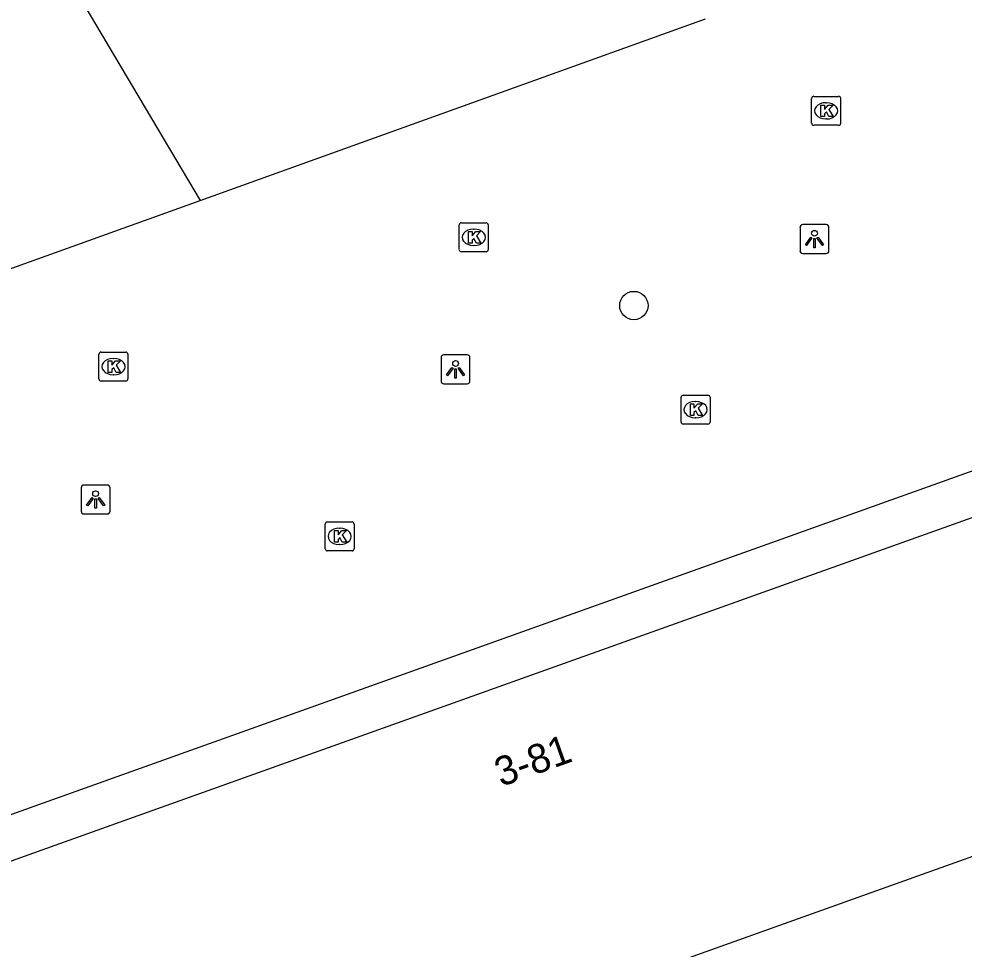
# Model space of a CAD drawing. Extents: x 159503 to 160347, y 382525 to 383272.
# Drawn here: x 159623.68 to 159656.29, y 382937.27 to 382969.36 of the extents above; entities that cross this region are included whole.
import ezdxf

# ---------------------------------------------------------------- set-up
doc = ezdxf.new("R2010")
doc.units = 0
for name, color, linetype in [('IMGEO_Boom', 7, 'Continuous'), ('IMGEO_Kolk', 7, 'Continuous'), ('IMGEO_Lichtpunt', 7, 'Continuous'), ('IMGEO_Pand', 7, 'Continuous'), ('IMGEO_Pand_nummerreeks', 7, 'Continuous'), ('IMGEO_Voetpad_open', 7, 'Continuous')]:
    doc.layers.add(name, color=color, linetype=linetype)

msp = doc.modelspace()

# ---------------------------------------------------------------- linework, layer by layer
at = {"layer": 'IMGEO_Boom'}
msp.add_circle((159644.9, 382959.472), 0.489, dxfattribs=at)
at = {"layer": 'IMGEO_Kolk'}
for p, q in [((159651.11, 382966.69), (159651.962, 382966.69)), ((159651.035, 382965.764), (159651.035, 382966.616)), ((159651.523, 382966.47), (159651.548, 382966.47)), ((159652.036, 382966.616), (159652.036, 382965.764)), ((159651.962, 382965.69), (159651.11, 382965.69)), ((159651.546, 382965.91), (159651.521, 382965.91)), ((159638.877, 382961.4), (159638.877, 382962.252)), ((159638.952, 382962.326), (159639.804, 382962.326)), ((159639.365, 382962.106), (159639.39, 382962.106)), ((159639.878, 382962.252), (159639.878, 382961.4)), ((159639.388, 382961.546), (159639.363, 382961.546)), ((159639.804, 382961.326), (159638.952, 382961.326)), ((159626.52, 382957.864), (159627.372, 382957.864)), ((159626.445, 382956.938), (159626.445, 382957.79)), ((159626.933, 382957.644), (159626.958, 382957.644)), ((159627.446, 382957.79), (159627.446, 382956.938)), ((159626.956, 382957.084), (159626.931, 382957.084)), ((159627.372, 382956.864), (159626.52, 382956.864)), ((159646.529, 382955.454), (159646.529, 382956.306)), ((159646.604, 382956.38), (159647.456, 382956.38)), ((159647.53, 382956.306), (159647.53, 382955.454)), ((159647.017, 382956.16), (159647.042, 382956.16)), ((159647.04, 382955.6), (159647.015, 382955.6)), ((159647.456, 382955.38), (159646.604, 382955.38)), ((159634.324, 382952.009), (159635.176, 382952.009)), ((159634.249, 382951.083), (159634.249, 382951.935)), ((159634.737, 382951.789), (159634.762, 382951.789)), ((159635.25, 382951.935), (159635.25, 382951.083)), ((159635.176, 382951.009), (159634.324, 382951.009)), ((159634.76, 382951.229), (159634.735, 382951.229))]:
    msp.add_line(p, q, dxfattribs=at)
for points in [[(159651.11, 382966.69), (159651.962, 382966.69)], [(159651.035, 382965.764), (159651.035, 382966.616)], [(159651.356, 382966.39), (159651.479, 382966.39), (159651.479, 382966.239), (159651.609, 382966.39), (159651.773, 382966.39), (159651.627, 382966.239), (159651.78, 382965.99), (159651.628, 382965.99), (159651.543, 382966.154), (159651.479, 382966.087), (159651.479, 382965.99), (159651.356, 382965.99), (159651.356, 382966.39)], [(159652.036, 382966.616), (159652.036, 382965.764)], [(159651.962, 382965.69), (159651.11, 382965.69)], [(159638.877, 382961.4), (159638.877, 382962.252)], [(159638.952, 382962.326), (159639.804, 382962.326)], [(159639.878, 382962.252), (159639.878, 382961.4)], [(159639.198, 382962.026), (159639.321, 382962.026), (159639.321, 382961.875), (159639.451, 382962.026), (159639.615, 382962.026), (159639.469, 382961.875), (159639.622, 382961.626), (159639.47, 382961.626), (159639.385, 382961.79), (159639.321, 382961.723), (159639.321, 382961.626), (159639.198, 382961.626), (159639.198, 382962.026)], [(159639.804, 382961.326), (159638.952, 382961.326)], [(159626.52, 382957.864), (159627.372, 382957.864)], [(159626.445, 382956.938), (159626.445, 382957.79)], [(159626.766, 382957.564), (159626.889, 382957.564), (159626.889, 382957.413), (159627.019, 382957.564), (159627.183, 382957.564), (159627.037, 382957.413), (159627.19, 382957.164), (159627.038, 382957.164), (159626.953, 382957.328), (159626.889, 382957.261), (159626.889, 382957.164), (159626.766, 382957.164), (159626.766, 382957.564)], [(159627.446, 382957.79), (159627.446, 382956.938)], [(159627.372, 382956.864), (159626.52, 382956.864)], [(159646.529, 382955.454), (159646.529, 382956.306)], [(159646.604, 382956.38), (159647.456, 382956.38)], [(159647.53, 382956.306), (159647.53, 382955.454)], [(159646.85, 382956.08), (159646.973, 382956.08), (159646.973, 382955.929), (159647.103, 382956.08), (159647.267, 382956.08), (159647.121, 382955.929), (159647.274, 382955.68), (159647.122, 382955.68), (159647.037, 382955.844), (159646.973, 382955.777), (159646.973, 382955.68), (159646.85, 382955.68), (159646.85, 382956.08)], [(159647.456, 382955.38), (159646.604, 382955.38)], [(159634.324, 382952.009), (159635.176, 382952.009)], [(159634.249, 382951.083), (159634.249, 382951.935)], [(159634.57, 382951.709), (159634.693, 382951.709), (159634.693, 382951.558), (159634.823, 382951.709), (159634.987, 382951.709), (159634.841, 382951.558), (159634.994, 382951.309), (159634.842, 382951.309), (159634.757, 382951.473), (159634.693, 382951.406), (159634.693, 382951.309), (159634.57, 382951.309), (159634.57, 382951.709)], [(159635.25, 382951.935), (159635.25, 382951.083)], [(159635.176, 382951.009), (159634.324, 382951.009)]]:
    msp.add_lwpolyline(points, dxfattribs=at)
for centre, start, end in [((159651.112, 382966.614), 91.552, 178.448), ((159651.112, 382966.614), 91.552, 178.448), ((159651.96, 382966.614), 1.552, 88.448), ((159651.96, 382966.614), 1.552, 88.448), ((159651.112, 382965.766), 181.552, 268.448), ((159651.112, 382965.766), 181.552, 268.448), ((159651.96, 382965.766), 271.552, 358.448), ((159651.96, 382965.766), 271.552, 358.448), ((159638.954, 382962.25), 91.552, 178.448), ((159638.954, 382962.25), 91.552, 178.448), ((159639.802, 382962.25), 1.552, 88.448), ((159639.802, 382962.25), 1.552, 88.448), ((159638.954, 382961.402), 181.552, 268.448), ((159638.954, 382961.402), 181.552, 268.448), ((159639.802, 382961.402), 271.552, 358.448), ((159639.802, 382961.402), 271.552, 358.448), ((159626.522, 382957.788), 91.552, 178.448), ((159626.522, 382957.788), 91.552, 178.448), ((159627.37, 382957.788), 1.552, 88.448), ((159627.37, 382957.788), 1.552, 88.448), ((159626.522, 382956.94), 181.552, 268.448), ((159626.522, 382956.94), 181.552, 268.448), ((159627.37, 382956.94), 271.552, 358.448), ((159627.37, 382956.94), 271.552, 358.448), ((159646.606, 382956.304), 91.552, 178.448), ((159646.606, 382956.304), 91.552, 178.448), ((159647.454, 382956.304), 1.552, 88.448), ((159647.454, 382956.304), 1.552, 88.448), ((159646.606, 382955.456), 181.552, 268.448), ((159646.606, 382955.456), 181.552, 268.448), ((159647.454, 382955.456), 271.552, 358.448), ((159647.454, 382955.456), 271.552, 358.448), ((159634.326, 382951.933), 91.552, 178.448), ((159634.326, 382951.933), 91.552, 178.448), ((159635.174, 382951.933), 1.552, 88.448), ((159635.174, 382951.933), 1.552, 88.448), ((159634.326, 382951.085), 181.552, 268.448), ((159634.326, 382951.085), 181.552, 268.448), ((159635.174, 382951.085), 271.552, 358.448), ((159635.174, 382951.085), 271.552, 358.448)]:
    msp.add_arc(centre, 0.0765, start, end, dxfattribs=at)
for centre, major_axis, ratio, start_param, end_param in [((159651.522, 382966.19), (-0.387, 0.002), 0.722429, 4.712389, 7.853982), ((159651.547, 382966.19), (-0.39, 0.002), 0.717154, 1.570796, 4.712389), ((159639.364, 382961.826), (-0.387, 0.002), 0.722429, 4.712389, 7.853982), ((159639.389, 382961.826), (-0.39, 0.002), 0.717154, 1.570796, 4.712389), ((159626.932, 382957.364), (-0.387, 0.002), 0.722429, 4.712389, 7.853982), ((159626.957, 382957.364), (-0.39, 0.002), 0.717154, 1.570796, 4.712389), ((159647.016, 382955.88), (-0.387, 0.002), 0.722429, 4.712389, 7.853982), ((159647.041, 382955.88), (-0.39, 0.002), 0.717154, 1.570796, 4.712389), ((159634.736, 382951.509), (-0.387, 0.002), 0.722429, 4.712389, 7.853982), ((159634.761, 382951.509), (-0.39, 0.002), 0.717154, 1.570796, 4.712389)]:
    msp.add_ellipse(centre, major_axis=major_axis, ratio=ratio, start_param=start_param, end_param=end_param, dxfattribs=at)
at = {"layer": 'IMGEO_Lichtpunt'}
for p, q in [((159650.633, 382962.168), (159650.633, 382961.361)), ((159650.633, 382962.168), (159650.633, 382961.361)), ((159651.535, 382962.263), (159650.727, 382962.263)), ((159651.535, 382962.263), (159650.727, 382962.263)), ((159651.629, 382961.361), (159651.629, 382962.168)), ((159651.629, 382961.361), (159651.629, 382962.168)), ((159650.727, 382961.267), (159651.535, 382961.267)), ((159650.727, 382961.267), (159651.535, 382961.267)), ((159638.25, 382957.675), (159638.25, 382956.868)), ((159638.25, 382957.675), (159638.25, 382956.868)), ((159639.152, 382957.77), (159638.344, 382957.77)), ((159639.152, 382957.77), (159638.344, 382957.77)), ((159639.246, 382956.868), (159639.246, 382957.675)), ((159639.246, 382956.868), (159639.246, 382957.675)), ((159638.344, 382956.774), (159639.152, 382956.774)), ((159638.344, 382956.774), (159639.152, 382956.774)), ((159625.832, 382953.184), (159625.832, 382952.377)), ((159625.832, 382953.184), (159625.832, 382952.377)), ((159626.734, 382953.279), (159625.926, 382953.279)), ((159626.734, 382953.279), (159625.926, 382953.279)), ((159626.828, 382952.377), (159626.828, 382953.184)), ((159626.828, 382952.377), (159626.828, 382953.184)), ((159625.926, 382952.283), (159626.734, 382952.283)), ((159625.926, 382952.283), (159626.734, 382952.283))]:
    msp.add_line(p, q, dxfattribs=at)
for points in [[(159651.007, 382961.832), (159651.046, 382961.804), (159650.858, 382961.542), (159650.82, 382961.569), (159651.007, 382961.832)], [(159651.109, 382961.784), (159651.156, 382961.784), (159651.156, 382961.462), (159651.109, 382961.462), (159651.109, 382961.784)], [(159651.219, 382961.804), (159651.257, 382961.831), (159651.444, 382961.569), (159651.405, 382961.541), (159651.219, 382961.804)], [(159638.624, 382957.339), (159638.663, 382957.311), (159638.475, 382957.049), (159638.437, 382957.076), (159638.624, 382957.339)], [(159638.726, 382957.291), (159638.773, 382957.291), (159638.773, 382956.969), (159638.726, 382956.969), (159638.726, 382957.291)], [(159638.836, 382957.311), (159638.874, 382957.338), (159639.061, 382957.076), (159639.022, 382957.048), (159638.836, 382957.311)], [(159626.206, 382952.848), (159626.245, 382952.82), (159626.057, 382952.558), (159626.019, 382952.585), (159626.206, 382952.848)], [(159626.308, 382952.8), (159626.355, 382952.8), (159626.355, 382952.478), (159626.308, 382952.478), (159626.308, 382952.8)], [(159626.418, 382952.82), (159626.456, 382952.847), (159626.643, 382952.585), (159626.604, 382952.557), (159626.418, 382952.82)]]:
    msp.add_lwpolyline(points, dxfattribs=at)
for centre in [(159651.132, 382961.966), (159638.749, 382957.473), (159626.331, 382952.982)]:
    msp.add_circle(centre, 0.0994, dxfattribs=at)
for centre, start, end in [((159650.727, 382962.168), 90, 180), ((159650.727, 382962.168), 90, 180), ((159651.535, 382962.168), 0, 90), ((159651.535, 382962.168), 0, 90), ((159650.727, 382961.361), 180, 270), ((159650.727, 382961.361), 180, 270), ((159651.535, 382961.361), 270, 0), ((159651.535, 382961.361), 270, 360), ((159638.344, 382957.675), 90, 180), ((159638.344, 382957.675), 90, 180), ((159639.152, 382957.675), 0, 90), ((159639.152, 382957.675), 0, 90), ((159638.344, 382956.868), 180, 270), ((159638.344, 382956.868), 180, 270), ((159639.152, 382956.868), 270, 0), ((159639.152, 382956.868), 270, 360), ((159625.926, 382953.184), 90, 180), ((159625.926, 382953.184), 90, 180), ((159626.734, 382953.184), 0, 90), ((159626.734, 382953.184), 0, 90), ((159625.926, 382952.377), 180, 270), ((159625.926, 382952.377), 180, 270), ((159626.734, 382952.377), 270, 0), ((159626.734, 382952.377), 270, 360)]:
    msp.add_arc(centre, 0.0946, start, end, dxfattribs=at)
at = {"layer": 'IMGEO_Pand'}
for points in [[(159616.76, 382985.295), (159629.938, 382963.1)], [(159629.938, 382963.1), (159647.373, 382969.363)], [(159615.784, 382958.015), (159629.938, 382963.1)], [(159606.674, 382930.391), (159609.134, 382923.507), (159680.442, 382948.993), (159676.134, 382961.046)], [(159676.004, 382960.713), (159676.516, 382959.279), (159624.918, 382940.838), (159623.292, 382940.257), (159622.779, 382941.693)]]:
    msp.add_lwpolyline(points, dxfattribs=at)
at = {"layer": 'IMGEO_Voetpad_open'}
msp.add_lwpolyline([(159622.779, 382941.693), (159667.453, 382957.657)], dxfattribs=at)

# ---------------------------------------------------------------- texts
at = {"layer": 'IMGEO_Pand_nummerreeks'}
msp.add_text('3-81', height=1, rotation=19.6669, dxfattribs=at).set_placement((159640.319, 382942.859))

doc.saveas('drawing.dxf')
